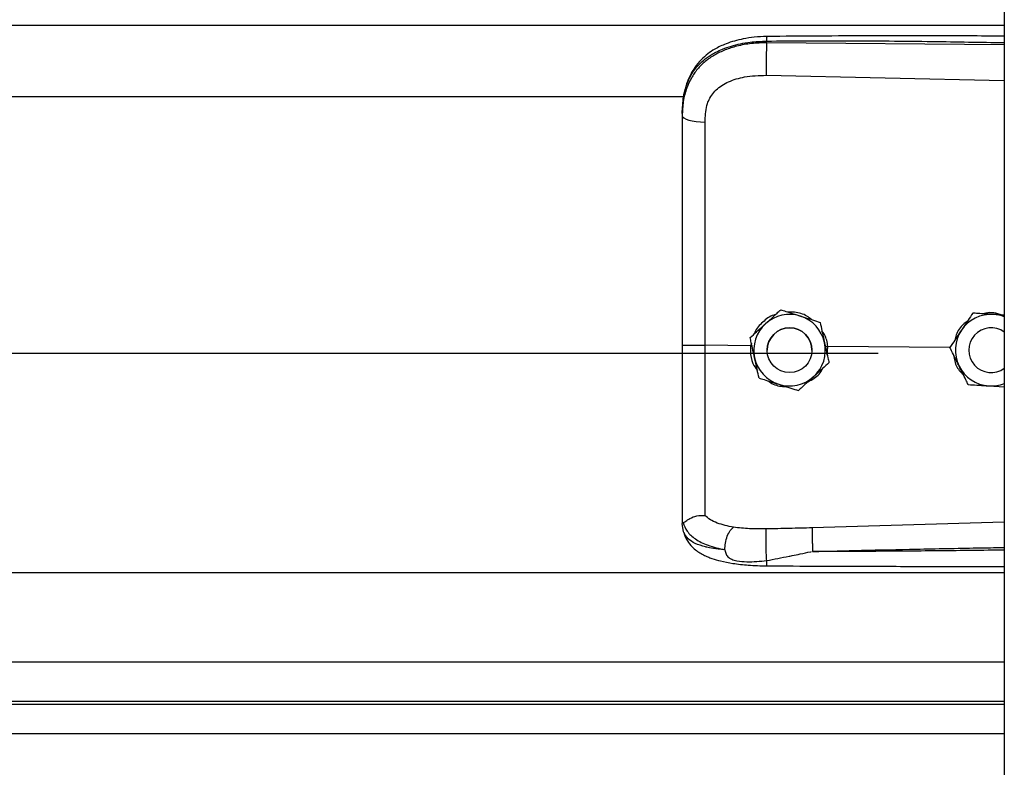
# Model space of a CAD drawing. Header units: inches. Extents: x 170 to 284, y 215 to 248.
# Tile 892 of 1056: x 230.96 to 231.196, y 242.84 to 243.019. Entities that reach past the tile are written whole.
import ezdxf

# ---------------------------------------------------------------- set-up
doc = ezdxf.new("R2010")
doc.units = ezdxf.units.IN
doc.header["$LTSCALE"] = 0.25
doc.header["$MEASUREMENT"] = 0
doc.layers.add('LH TOP OF HOOD', color=7, linetype='Continuous')

msp = doc.modelspace()

# ---------------------------------------------------------------- linework, layer by layer
at = {"layer": 'LH TOP OF HOOD'}
for p, q in [((231.1959333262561, 244.0215643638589), (231.195933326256, 239.8211148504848)), ((227.163613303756, 243.0179460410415), (231.1959333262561, 243.0179460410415)), ((231.1390860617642, 243.0137343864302), (231.1390860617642, 243.0141457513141)), ((231.195933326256, 243.0131976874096), (231.1390860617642, 243.0137343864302)), ((231.1389900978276, 243.0059455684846), (231.195933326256, 243.0047360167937)), ((227.2401614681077, 243.000870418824), (231.119382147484, 243.000870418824)), ((231.118890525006, 242.9968111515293), (231.118890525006, 242.9963228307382)), ((231.142461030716, 242.9498792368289), (231.142461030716, 242.9498775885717)), ((231.1884045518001, 242.9490828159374), (231.1884045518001, 242.9490844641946)), ((231.1894534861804, 242.9490166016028), (231.1884045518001, 242.9490844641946)), ((231.1518791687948, 242.9468785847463), (231.1518791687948, 242.9468769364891)), ((231.1351533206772, 242.9432232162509), (231.1351533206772, 242.9432215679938)), ((231.1352617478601, 242.9412879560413), (231.1243481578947, 242.9413924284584)), ((231.135447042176, 242.941877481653), (231.1352617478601, 242.9412879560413)), ((231.1352617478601, 242.9412879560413), (231.1352639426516, 242.941287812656)), ((231.1536994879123, 242.9411113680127), (231.1531514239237, 242.9410573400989)), ((231.1536023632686, 242.9389938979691), (231.1536994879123, 242.9411113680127)), ((231.1536994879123, 242.9411113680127), (231.153701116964, 242.941111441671)), ((231.1829331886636, 242.940831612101), (231.153701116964, 242.941111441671)), ((231.1829192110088, 242.9408599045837), (231.1829192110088, 242.9408615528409)), ((227.193781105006, 242.9394779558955), (231.165765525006, 242.9394779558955)), ((231.1392212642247, 242.9402206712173), (231.1392212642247, 242.9402198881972)), ((231.1499216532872, 242.9402198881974), (231.1499216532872, 242.9402206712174)), ((231.1874329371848, 242.9402206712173), (231.1874329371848, 242.9402198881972)), ((231.1539895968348, 242.9372219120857), (231.1539895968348, 242.9372202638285)), ((231.1922297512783, 242.9316782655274), (231.195933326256, 242.9314384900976)), ((231.118890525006, 242.8992697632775), (231.118890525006, 242.8987409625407)), ((231.1192302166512, 242.896755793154), (231.118890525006, 242.8987409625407)), ((231.195933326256, 242.8990643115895), (231.1499976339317, 242.8977325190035)), ((227.163613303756, 242.8870924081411), (231.1959333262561, 242.8870924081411)), ((227.163613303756, 242.8657134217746), (231.1959333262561, 242.8657134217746)), ((231.1959333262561, 242.8562281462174), (227.163613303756, 242.8562281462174)), ((227.163613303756, 242.8555887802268), (231.1959333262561, 242.8555887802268)), ((227.163613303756, 242.8485706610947), (231.1959333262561, 242.8485706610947))]:
    msp.add_line(p, q, dxfattribs=at)
at = {"layer": 'LH TOP OF HOOD', "flags": 128}
msp.add_lwpolyline([(231.118890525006, 242.9963228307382), (231.1189944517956, 242.9960270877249), (231.1193024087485, 242.9957422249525), (231.119803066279, 242.995478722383), (231.1204780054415, 242.9952462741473), (231.121302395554, 242.9950534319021), (231.1222459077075, 242.9949072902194), (231.1232738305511, 242.9948132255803), (231.124348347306, 242.9947746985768)], dxfattribs=at)
at = {"layer": 'LH TOP OF HOOD'}
msp.add_circle((231.1445714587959, 242.9402198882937), 0.005350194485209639, dxfattribs=at)
for centre, radius, start, end in [((231.1445714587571, 242.9402206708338), 0.008560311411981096, 72.32793711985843, 132.3279357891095), ((231.1445714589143, 242.9402206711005), 0.008560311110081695, 12.32793744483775, 72.32793758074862), ((231.192783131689, 242.9402206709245), 0.008560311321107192, 86.29353550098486, 146.2935346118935), ((231.1927831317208, 242.9402206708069), 0.008560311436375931, 68.40767565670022, 86.29353576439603), ((231.1445714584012, 242.9402206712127), 0.008560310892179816, 132.3279357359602, 192.3279369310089), ((231.144571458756, 242.9402206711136), 0.005350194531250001, 1.112064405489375e-06, 179.9999988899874), ((231.1927831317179, 242.9402198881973), 0.005350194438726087, 53.92810057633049, 306.0718994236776), ((231.192783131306, 242.9402206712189), 0.008560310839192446, 146.2935348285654, 206.2935362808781), ((231.1445714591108, 242.940220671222), 0.008560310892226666, 312.3279357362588, 12.32793693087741), ((231.1445714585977, 242.9402206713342), 0.008560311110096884, 192.3279374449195, 252.3279375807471), ((231.1927831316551, 242.9402206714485), 0.008560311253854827, 206.293536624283, 266.2935360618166), ((231.1445714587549, 242.9402206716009), 0.008560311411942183, 252.3279371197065, 312.3279357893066), ((231.1927831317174, 242.9402206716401), 0.008560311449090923, 266.2935357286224, 291.592324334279)]:
    msp.add_arc(centre, radius, start, end, dxfattribs=at)
for points, knots in [([(231.118890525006, 242.9968111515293), (231.118953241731, 242.9981676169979), (231.1190716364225, 243.000728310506), (231.1200411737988, 243.0042192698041), (231.1213304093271, 243.0066312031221), (231.1226942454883, 243.0083339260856), (231.1237772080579, 243.009377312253), (231.1248361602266, 243.0102058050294), (231.1258256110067, 243.0108657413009), (231.1270599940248, 243.011560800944), (231.1286540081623, 243.0122865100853), (231.1313177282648, 243.0131945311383), (231.1348528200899, 243.0139544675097), (231.1377593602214, 243.014085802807), (231.1390860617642, 243.0141457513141)], [0, 0, 0, 0, 0.1307156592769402, 0.2467609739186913, 0.3577928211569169, 0.4170971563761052, 0.4791482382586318, 0.5177152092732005, 0.5590896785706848, 0.6032945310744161, 0.663348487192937, 0.7353692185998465, 0.8792082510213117, 1, 1, 1, 1]), ([(231.1390860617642, 243.0137343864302), (231.1378701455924, 243.0137011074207), (231.135438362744, 243.0136345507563), (231.1320975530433, 243.0130127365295), (231.1291397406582, 243.0120705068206), (231.1265971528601, 243.0108528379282), (231.1243656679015, 243.0093074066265), (231.1224940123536, 243.0074662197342), (231.121013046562, 243.0053359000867), (231.1198374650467, 243.002766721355), (231.1190446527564, 242.9997148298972), (231.1189419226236, 242.9974539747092), (231.118890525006, 242.9963228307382)], [0, 0, 0, 0, 0.1111703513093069, 0.2223361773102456, 0.3162781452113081, 0.4102081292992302, 0.5024030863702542, 0.5945790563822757, 0.6845432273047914, 0.7745043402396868, 0.8871807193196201, 0.9999999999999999, 0.9999999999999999, 0.9999999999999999, 0.9999999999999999]), ([(231.1391046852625, 243.0152378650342), (231.1381060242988, 243.0151993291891), (231.1362142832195, 243.0151263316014), (231.1329052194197, 243.0145979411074), (231.1296777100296, 243.0137039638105), (231.126930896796, 243.0123997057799), (231.1249450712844, 243.0110770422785), (231.123303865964, 243.0096315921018), (231.1219887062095, 243.008043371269), (231.1209135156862, 243.0062907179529), (231.1200562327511, 243.0043809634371), (231.1193113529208, 243.0018623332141), (231.1190959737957, 242.9999246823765), (231.1189769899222, 242.9988542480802)], [0, 0, 0, 0, 0.0977474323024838, 0.1851607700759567, 0.330612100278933, 0.436467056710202, 0.5083182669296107, 0.5850061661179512, 0.6719760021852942, 0.7307948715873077, 0.8036787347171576, 0.8915444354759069, 1, 1, 1, 1]), ([(231.1390860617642, 243.0137343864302), (231.1390643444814, 243.0131585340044), (231.1390192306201, 243.0119623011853), (231.1389782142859, 243.009737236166), (231.1389649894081, 243.0075598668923), (231.1389819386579, 243.0064701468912), (231.1389900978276, 243.0059455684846)], [0, 0, 0, 0, 0.2406941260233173, 0.4999999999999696, 0.7593058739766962, 1, 1, 1, 1]), ([(231.139104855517, 243.0152219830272), (231.1391036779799, 243.0152260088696), (231.139099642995, 243.015239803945), (231.1390944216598, 243.0151248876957), (231.1390878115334, 243.0148320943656), (231.1390867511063, 243.0144161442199), (231.1390860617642, 243.0141457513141)], [0, 0, 0, 0, 0.09787641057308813, 0.3353863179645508, 0.5679606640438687, 1, 1, 1, 1]), ([(231.1390860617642, 243.0141457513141), (231.1453919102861, 243.0141850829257), (231.1586309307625, 243.0142676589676), (231.1775805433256, 243.0140864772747), (231.1902210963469, 243.0138654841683), (231.195933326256, 243.0137656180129)], [0, 0, 0, 0, 0.332670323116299, 0.6984356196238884, 1, 1, 1, 1]), ([(231.195933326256, 243.0153208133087), (231.1930341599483, 243.0153355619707), (231.1824062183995, 243.0153896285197), (231.1634627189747, 243.0154262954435), (231.1474194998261, 243.0153021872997), (231.1391046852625, 243.0152378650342)], [0, 0, 0, 0, 0.1530455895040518, 0.5610439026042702, 1, 1, 1, 1]), ([(231.1247739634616, 242.9987080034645), (231.1247739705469, 242.9987080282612), (231.1248765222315, 242.9990669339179), (231.1253717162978, 243.0004731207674), (231.1269077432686, 243.0026758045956), (231.1299747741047, 243.0045790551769), (231.1340909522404, 243.005790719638), (231.1372437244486, 243.005890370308), (231.1389900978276, 243.0059455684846)], [0, 0, 0, 0, 4.497367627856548e-06, 0.06509473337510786, 0.261670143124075, 0.475310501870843, 0.7093656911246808, 1, 1, 1, 1]), ([(231.124348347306, 242.9947746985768), (231.1244183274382, 242.9960993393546), (231.1244883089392, 242.9974240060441), (231.1247739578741, 242.9987079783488), (231.1247739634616, 242.9987080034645)], [0, 0, 0, 0, 0.9999804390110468, 0.9999999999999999, 0.9999999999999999, 0.9999999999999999, 0.9999999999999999]), ([(231.118890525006, 242.9963228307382), (231.118890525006, 242.9926926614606), (231.118890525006, 242.9854217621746), (231.118890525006, 242.974341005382), (231.118890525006, 242.9631584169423), (231.118890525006, 242.9521897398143), (231.118890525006, 242.9449419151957), (231.118890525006, 242.9414621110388)], [0, 0, 0, 0, 0.2027568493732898, 0.4061035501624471, 0.6088604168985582, 0.8122072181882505, 1, 1, 1, 1]), ([(231.1243481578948, 242.9413924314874), (231.1243481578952, 242.9413924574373), (231.1243482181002, 242.9447787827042), (231.1243483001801, 242.951825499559), (231.12434834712, 242.9624986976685), (231.1243483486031, 242.9733747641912), (231.1243483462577, 242.9841620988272), (231.1243483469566, 242.9912371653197), (231.124348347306, 242.9947746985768)], [0, 0, 0, 0, 1.439079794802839e-06, 0.1877923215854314, 0.3908439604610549, 0.59389561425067, 0.7969478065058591, 1, 1, 1, 1]), ([(231.1411817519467, 242.9487141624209), (231.1410465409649, 242.9486840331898), (231.1398947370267, 242.9484273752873), (231.1381374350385, 242.9469685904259), (231.136518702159, 242.9453589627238), (231.1361908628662, 242.944250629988), (231.1361575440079, 242.9441379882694)], [0, 0, 0, 0, 0.05931474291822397, 0.5052766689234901, 0.9497204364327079, 1, 1, 1, 1]), ([(231.1388071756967, 242.9465514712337), (231.1397477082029, 242.9474080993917), (231.1410021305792, 242.9485506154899), (231.1421690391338, 242.949613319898), (231.142461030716, 242.9498792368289)], [0, 0, 0, 0, 0.7497733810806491, 1, 1, 1, 1]), ([(231.1388071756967, 242.946549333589), (231.1397477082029, 242.9474060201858), (231.1410021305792, 242.948548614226), (231.1421690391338, 242.9496116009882), (231.142461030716, 242.9498775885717)], [0, 0, 0, 0, 0.7497733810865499, 1, 1, 1, 1]), ([(231.142461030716, 242.9498792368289), (231.1428587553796, 242.9497525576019), (231.1443635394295, 242.9492732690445), (231.1459805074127, 242.9487581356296), (231.1471700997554, 242.9483791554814)], [0, 0, 0, 0, 0.264306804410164, 0.9999999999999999, 0.9999999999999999, 0.9999999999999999, 0.9999999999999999]), ([(231.142461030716, 242.9498775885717), (231.1428587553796, 242.9497508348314), (231.1443635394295, 242.9492712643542), (231.1459805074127, 242.9487560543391), (231.1471700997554, 242.9483770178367)], [0, 0, 0, 0, 0.2643068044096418, 1, 1, 1, 1]), ([(231.1498315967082, 242.9475310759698), (231.1494748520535, 242.9478211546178), (231.1483112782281, 242.9487672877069), (231.1462597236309, 242.9493347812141), (231.1446901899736, 242.9493385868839), (231.1441542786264, 242.9493398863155)], [0, 0, 0, 0, 0.2255168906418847, 0.7355556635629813, 1, 1, 1, 1]), ([(231.1471700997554, 242.9483791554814), (231.1473564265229, 242.9483197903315), (231.1488137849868, 242.9478554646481), (231.1504118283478, 242.9473462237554), (231.1517362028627, 242.9469241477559), (231.1518791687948, 242.9468785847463)], [0, 0, 0, 0, 0.1156468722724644, 0.90453427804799, 1, 1, 1, 1]), ([(231.1471700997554, 242.9483770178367), (231.1473564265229, 242.9483176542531), (231.1488137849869, 242.9478533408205), (231.1504118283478, 242.9473442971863), (231.1517362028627, 242.9469224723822), (231.1518791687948, 242.9468769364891)], [0, 0, 0, 0, 0.1156468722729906, 0.9045342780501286, 1, 1, 1, 1]), ([(231.1884045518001, 242.9490844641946), (231.1880247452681, 242.948515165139), (231.1872561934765, 242.9473631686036), (231.1863200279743, 242.9459598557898), (231.1857840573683, 242.9451564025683), (231.1856618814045, 242.9449732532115)], [0, 0, 0, 0, 0.4299704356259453, 0.8700602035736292, 0.9999999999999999, 0.9999999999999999, 0.9999999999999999, 0.9999999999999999]), ([(231.1884045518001, 242.9490828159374), (231.1880247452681, 242.9485134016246), (231.1872561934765, 242.9473611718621), (231.1863200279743, 242.9459577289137), (231.1857840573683, 242.9451542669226), (231.1856618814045, 242.9449711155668)], [0, 0, 0, 0, 0.429970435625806, 0.8700602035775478, 0.9999999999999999, 0.9999999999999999, 0.9999999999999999, 0.9999999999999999]), ([(231.1933365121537, 242.9487630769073), (231.192066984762, 242.9488453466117), (231.1903737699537, 242.9489550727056), (231.1887986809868, 242.949057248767), (231.1884045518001, 242.9490828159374)], [0, 0, 0, 0, 0.749773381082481, 1, 1, 1, 1]), ([(231.1954080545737, 242.9486309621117), (231.1947471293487, 242.9488310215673), (231.1934767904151, 242.9492155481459), (231.1919135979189, 242.949240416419), (231.1911336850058, 242.9489782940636), (231.1909578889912, 242.9489192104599)], [0, 0, 0, 0, 0.4565421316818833, 0.8775020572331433, 0.9999999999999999, 0.9999999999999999, 0.9999999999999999, 0.9999999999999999]), ([(231.195933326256, 242.9485949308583), (231.1952903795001, 242.9486365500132), (231.1944315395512, 242.9486921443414), (231.1935564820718, 242.9487488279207), (231.1933365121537, 242.9487630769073)], [0, 0, 0, 0, 0.7486223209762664, 1, 1, 1, 1]), ([(231.1351533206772, 242.9432232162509), (231.1356593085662, 242.9436841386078), (231.1366831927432, 242.9446168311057), (231.1379303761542, 242.945752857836), (231.1386444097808, 242.9464032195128), (231.1388071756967, 242.9465514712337)], [0, 0, 0, 0, 0.4299704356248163, 0.870060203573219, 0.9999999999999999, 0.9999999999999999, 0.9999999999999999, 0.9999999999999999]), ([(231.1351533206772, 242.9432215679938), (231.1356593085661, 242.9436823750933), (231.1366831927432, 242.9446148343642), (231.1379303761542, 242.9457507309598), (231.1386444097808, 242.9464010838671), (231.1388071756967, 242.946549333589)], [0, 0, 0, 0, 0.4299704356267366, 0.8700602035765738, 1, 1, 1, 1]), ([(231.1518791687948, 242.9468785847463), (231.1520252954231, 242.9462100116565), (231.1523209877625, 242.9448571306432), (231.1526811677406, 242.9432091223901), (231.1528873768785, 242.9422655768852), (231.1529343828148, 242.9420504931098)], [0, 0, 0, 0, 0.4299704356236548, 0.870060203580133, 0.9999999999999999, 0.9999999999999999, 0.9999999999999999, 0.9999999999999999]), ([(231.1518791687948, 242.9468769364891), (231.1520252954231, 242.946208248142), (231.1523209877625, 242.9448551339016), (231.1526811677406, 242.943206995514), (231.1528873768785, 242.9422634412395), (231.1529343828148, 242.942048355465)], [0, 0, 0, 0, 0.4299704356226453, 0.8700602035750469, 0.9999999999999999, 0.9999999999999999, 0.9999999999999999, 0.9999999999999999]), ([(231.1870625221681, 242.947072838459), (231.1867429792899, 242.9468548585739), (231.1855895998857, 242.9460680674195), (231.1844962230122, 242.9444674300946), (231.1841983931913, 242.9430627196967), (231.1841102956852, 242.9426472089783)], [0, 0, 0, 0, 0.2125142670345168, 0.7670631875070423, 1, 1, 1, 1]), ([(231.1362085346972, 242.9383929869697), (231.1359369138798, 242.9396358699), (231.1355746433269, 242.9412935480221), (231.1352376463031, 242.9428356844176), (231.1351533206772, 242.9432215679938)], [0, 0, 0, 0, 0.7497733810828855, 0.9999999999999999, 0.9999999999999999, 0.9999999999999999, 0.9999999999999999]), ([(231.153701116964, 242.941111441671), (231.1537011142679, 242.9411114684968), (231.1536030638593, 242.9420870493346), (231.153343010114, 242.9434792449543), (231.1525385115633, 242.9445686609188), (231.1523190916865, 242.9448657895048)], [0, 0, 0, 0, 1.999769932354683e-05, 0.7272642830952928, 1, 1, 1, 1]), ([(231.1856618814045, 242.9449732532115), (231.1849558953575, 242.9439149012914), (231.1840142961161, 242.9425033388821), (231.1831383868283, 242.9411901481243), (231.1829192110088, 242.9408615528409)], [0, 0, 0, 0, 0.7497733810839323, 1, 1, 1, 1]), ([(231.1856618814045, 242.9449711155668), (231.1849558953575, 242.9439128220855), (231.184014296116, 242.9425013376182), (231.1831383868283, 242.9411884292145), (231.1829192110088, 242.9408599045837)], [0, 0, 0, 0, 0.7497733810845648, 1, 1, 1, 1]), ([(231.118890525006, 242.9414621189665), (231.118890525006, 242.9384248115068), (231.118890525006, 242.9322493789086), (231.118890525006, 242.9234624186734), (231.118890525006, 242.9152958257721), (231.118890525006, 242.9087157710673), (231.118890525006, 242.9033310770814), (231.118890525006, 242.9006305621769), (231.118890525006, 242.8992697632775)], [0, 0, 0, 0, 0.1870908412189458, 0.3803918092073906, 0.5558755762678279, 0.7364481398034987, 0.8671952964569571, 1, 1, 1, 1]), ([(231.1243483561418, 242.9007018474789), (231.1243483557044, 242.9009645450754), (231.1243483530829, 242.9025390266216), (231.1243483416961, 242.9059704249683), (231.1243482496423, 242.91157175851), (231.1243479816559, 242.9180115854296), (231.1243476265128, 242.9252376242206), (231.1243473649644, 242.9331124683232), (231.1243474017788, 242.9386404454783), (231.1243474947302, 242.9413924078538), (231.1243474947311, 242.9413924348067)], [0, 0, 0, 0, 0.03155846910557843, 0.1891461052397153, 0.3467338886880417, 0.50432776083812, 0.6619226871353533, 0.8309600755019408, 0.9999983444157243, 1, 1, 1, 1]), ([(231.1352639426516, 242.941287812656), (231.1352301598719, 242.9408339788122), (231.1351234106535, 242.9393999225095), (231.1355400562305, 242.9372374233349), (231.1364915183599, 242.9358810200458), (231.1368779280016, 242.9353301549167)], [0, 0, 0, 0, 0.2156616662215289, 0.6814629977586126, 1, 1, 1, 1]), ([(231.1529343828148, 242.9420504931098), (231.1532060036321, 242.9408076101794), (231.1535682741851, 242.9391499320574), (231.1539052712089, 242.9376077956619), (231.1539895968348, 242.9372219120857)], [0, 0, 0, 0, 0.7497733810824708, 1, 1, 1, 1]), ([(231.1529343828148, 242.942048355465), (231.1532060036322, 242.9408055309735), (231.1535682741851, 242.9391479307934), (231.1539052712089, 242.9376060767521), (231.1539895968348, 242.9372202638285)], [0, 0, 0, 0, 0.7497733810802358, 1, 1, 1, 1]), ([(231.1851085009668, 242.9364287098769), (231.185021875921, 242.9366040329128), (231.1843443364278, 242.9379753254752), (231.1836013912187, 242.9394790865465), (231.1829856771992, 242.9407253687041), (231.1829192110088, 242.9408599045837)], [0, 0, 0, 0, 0.1156468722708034, 0.9045342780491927, 1, 1, 1, 1]), ([(231.1372637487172, 242.9335648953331), (231.1371176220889, 242.934233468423), (231.1368219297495, 242.9355863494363), (231.1364617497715, 242.9372343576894), (231.1362555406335, 242.9381779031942), (231.1362085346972, 242.9383929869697)], [0, 0, 0, 0, 0.4299704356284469, 0.8700602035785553, 0.9999999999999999, 0.9999999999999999, 0.9999999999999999, 0.9999999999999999]), ([(231.1838551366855, 242.9389655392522), (231.1839036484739, 242.9385036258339), (231.1840502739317, 242.9371075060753), (231.1848959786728, 242.935510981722), (231.185830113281, 242.9347025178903), (231.1860595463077, 242.9345039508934)], [0, 0, 0, 0, 0.2716700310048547, 0.8211147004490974, 0.9999999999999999, 0.9999999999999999, 0.9999999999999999, 0.9999999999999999]), ([(231.1539895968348, 242.9372202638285), (231.1534836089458, 242.9367593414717), (231.1524597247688, 242.9358266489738), (231.1512125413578, 242.9346906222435), (231.1504985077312, 242.9340402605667), (231.1503357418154, 242.9338920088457)], [0, 0, 0, 0, 0.4299704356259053, 0.8700602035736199, 0.9999999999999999, 0.9999999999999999, 0.9999999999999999, 0.9999999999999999]), ([(231.1872977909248, 242.9319980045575), (231.1871128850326, 242.9323722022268), (231.1864132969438, 242.9337879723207), (231.1856615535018, 242.9353094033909), (231.1851085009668, 242.9364287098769)], [0, 0, 0, 0, 0.2643068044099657, 1, 1, 1, 1]), ([(231.1503357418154, 242.9338920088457), (231.149395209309, 242.9330353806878), (231.1481407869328, 242.9318928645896), (231.1469738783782, 242.9308301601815), (231.146681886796, 242.9305642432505)], [0, 0, 0, 0, 0.749773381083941, 0.9999999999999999, 0.9999999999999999, 0.9999999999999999, 0.9999999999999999]), ([(231.1489787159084, 242.9326560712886), (231.1494874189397, 242.9329181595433), (231.150893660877, 242.9336426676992), (231.1521341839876, 242.9348740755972), (231.1525134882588, 242.935853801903), (231.1525265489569, 242.9358875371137)], [0, 0, 0, 0, 0.3536960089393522, 0.9777456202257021, 1, 1, 1, 1]), ([(231.1372637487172, 242.9335648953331), (231.1376614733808, 242.9334381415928), (231.1391662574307, 242.9329585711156), (231.1407832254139, 242.9324433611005), (231.1419728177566, 242.9320643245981)], [0, 0, 0, 0, 0.2643068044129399, 1, 1, 1, 1]), ([(231.1394223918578, 242.9328770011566), (231.1395017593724, 242.932810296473), (231.1403748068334, 242.9320765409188), (231.1419449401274, 242.9315974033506), (231.1433794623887, 242.9315129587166), (231.1437770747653, 242.9314895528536)], [0, 0, 0, 0, 0.0674096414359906, 0.7415101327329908, 1, 1, 1, 1]), ([(231.1419728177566, 242.9320643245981), (231.1421591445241, 242.9320049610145), (231.143616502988, 242.9315406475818), (231.145214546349, 242.9310316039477), (231.1465389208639, 242.9306097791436), (231.146681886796, 242.9305642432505)], [0, 0, 0, 0, 0.1156468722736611, 0.9045342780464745, 0.9999999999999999, 0.9999999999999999, 0.9999999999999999, 0.9999999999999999]), ([(231.1872977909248, 242.9319980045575), (231.187980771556, 242.9319537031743), (231.1893628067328, 242.931864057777), (231.1910462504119, 242.9317549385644), (231.192010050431, 242.9316924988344), (231.1922297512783, 242.9316782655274)], [0, 0, 0, 0, 0.4299704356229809, 0.8700602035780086, 1, 1, 1, 1]), ([(231.1190875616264, 242.8990194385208), (231.1191366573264, 242.8990109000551), (231.1192374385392, 242.898993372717), (231.1195291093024, 242.8991796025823), (231.1199945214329, 242.899510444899), (231.1208707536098, 242.9000905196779), (231.1223499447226, 242.9007086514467), (231.1236907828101, 242.9007047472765), (231.124348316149, 242.9007028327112)], [0, 0, 0, 0, 0.1136768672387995, 0.2333502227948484, 0.3620694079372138, 0.5019163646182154, 0.7557448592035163, 1, 1, 1, 1]), ([(231.1311825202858, 242.8978778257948), (231.1298089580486, 242.8981656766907), (231.1277245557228, 242.8986024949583), (231.1255487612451, 242.8996432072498), (231.1247497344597, 242.9003485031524), (231.1243483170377, 242.9007028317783)], [0, 0, 0, 0, 0.4901989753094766, 0.743884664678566, 1, 1, 1, 1]), ([(231.118890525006, 242.8992697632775), (231.1188905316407, 242.8992684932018), (231.118890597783, 242.8992558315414), (231.1188977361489, 242.8991516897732), (231.1189961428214, 242.8990733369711), (231.1190838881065, 242.8990034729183)], [0, 0, 0, 0, 0.01193493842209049, 0.1189819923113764, 1, 1, 1, 1]), ([(231.1190833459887, 242.8990192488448), (231.1193589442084, 242.8982972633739), (231.1199250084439, 242.8968143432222), (231.121977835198, 242.8949810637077), (231.1249660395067, 242.8934230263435), (231.1276931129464, 242.8927998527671), (231.1290929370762, 242.8924799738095)], [0, 0, 0, 0, 0.2305257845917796, 0.4734878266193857, 0.7297379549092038, 1, 1, 1, 1]), ([(231.1290918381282, 242.8924782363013), (231.1285455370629, 242.8925353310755), (231.1272405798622, 242.8926717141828), (231.1258418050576, 242.8928998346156), (231.1248868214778, 242.8930937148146), (231.1236534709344, 242.893371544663), (231.1219671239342, 242.8939377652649), (231.1201473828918, 242.8950632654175), (231.1195418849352, 242.8961806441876), (231.1192302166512, 242.896755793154)], [0, 0, 0, 0, 0.1091879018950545, 0.2608187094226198, 0.3077983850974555, 0.3355235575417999, 0.5627886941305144, 0.7749539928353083, 0.9999999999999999, 0.9999999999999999, 0.9999999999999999, 0.9999999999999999]), ([(231.1192471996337, 242.8967097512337), (231.1194361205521, 242.8961228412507), (231.1197908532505, 242.8950208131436), (231.1208039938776, 242.8936023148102), (231.1219330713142, 242.8925263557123), (231.123080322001, 242.8917295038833), (231.1241275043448, 242.8911730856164), (231.1250704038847, 242.8907609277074), (231.1263158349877, 242.8902945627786), (231.1282607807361, 242.8897340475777), (231.1311398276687, 242.8891725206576), (231.13487347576, 242.8887502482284), (231.1376548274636, 242.8886828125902), (231.1391430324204, 242.8886467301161)], [0, 0, 0, 0, 0.098431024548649, 0.1848217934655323, 0.2573083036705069, 0.3158871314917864, 0.3722739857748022, 0.4121400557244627, 0.4615923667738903, 0.5575876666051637, 0.6828759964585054, 0.8303179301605, 1, 1, 1, 1]), ([(231.1290929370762, 242.8924799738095), (231.1291179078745, 242.8930102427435), (231.1291697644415, 242.8941114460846), (231.1296456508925, 242.8957732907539), (231.1303497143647, 242.8971595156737), (231.130911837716, 242.8976443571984), (231.1311825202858, 242.8978778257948)], [0, 0, 0, 0, 0.2407679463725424, 0.5000000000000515, 0.7592320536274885, 1, 1, 1, 1]), ([(231.1390119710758, 242.8974703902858), (231.1376599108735, 242.8974631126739), (231.134957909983, 242.8974485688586), (231.1324512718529, 242.8977330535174), (231.1311989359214, 242.8978751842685)], [0, 0, 0, 0, 0.5003922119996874, 1, 1, 1, 1]), ([(231.1390973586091, 242.8898999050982), (231.139081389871, 242.8901404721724), (231.13904770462, 242.8906479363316), (231.1390028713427, 242.8916580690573), (231.1389658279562, 242.8928455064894), (231.138943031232, 242.8941174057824), (231.138937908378, 242.8953208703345), (231.138950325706, 242.8963167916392), (231.1389754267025, 242.8970561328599), (231.1390002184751, 242.8973371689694), (231.1390119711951, 242.8974703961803)], [0, 0, 0, 0, 0.1098512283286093, 0.2317256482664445, 0.3631776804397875, 0.500000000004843, 0.63682231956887, 0.7682743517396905, 0.8901487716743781, 1, 1, 1, 1]), ([(231.1499976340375, 242.8977325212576), (231.1481664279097, 242.897684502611), (231.1445038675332, 242.8975884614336), (231.1408426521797, 242.8975097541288), (231.1390119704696, 242.8974703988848)], [0, 0, 0, 0, 0.4999797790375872, 1, 1, 1, 1]), ([(231.1499974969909, 242.8977325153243), (231.1499900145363, 242.8974936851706), (231.1499785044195, 242.8971262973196), (231.1499797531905, 242.8962644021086), (231.1499871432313, 242.8954896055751), (231.1500015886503, 242.8946291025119), (231.1500273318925, 242.893469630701), (231.1500550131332, 242.8926262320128), (231.1500730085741, 242.8920779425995)], [0, 0, 0, 0, 0.2394508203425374, 0.3683426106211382, 0.4999696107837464, 0.6316010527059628, 0.7605056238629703, 0.9999999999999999, 0.9999999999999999, 0.9999999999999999, 0.9999999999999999]), ([(231.1290920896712, 242.8924750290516), (231.1291666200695, 242.8921047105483), (231.1292705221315, 242.8915884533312), (231.1296422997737, 242.8909910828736), (231.1300629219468, 242.8905581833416), (231.130866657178, 242.8901136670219), (231.132343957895, 242.889752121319), (231.1351048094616, 242.8895119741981), (231.1375015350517, 242.8897448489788), (231.1390973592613, 242.8898999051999)], [0, 0, 0, 0, 0.100126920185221, 0.1395859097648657, 0.1897135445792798, 0.2582342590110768, 0.3697357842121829, 0.5803479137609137, 1, 1, 1, 1]), ([(231.1390973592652, 242.8898999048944), (231.1408767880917, 242.890246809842), (231.1426643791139, 242.890595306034), (231.1444823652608, 242.8909626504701), (231.1445533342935, 242.8909769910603), (231.1447884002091, 242.8910244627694), (231.1456566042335, 242.8912009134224), (231.1472969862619, 242.891516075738), (231.1488296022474, 242.8918794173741), (231.1497286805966, 242.8920393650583), (231.1498057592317, 242.8920530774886)], [0, 0, 0, 0, 0.5022751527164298, 0.5045790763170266, 0.5086566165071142, 0.5221306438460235, 0.5703313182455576, 0.7514263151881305, 0.9786895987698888, 1, 1, 1, 1]), ([(231.1500732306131, 242.8920755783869), (231.1539732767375, 242.8921748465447), (231.1622433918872, 242.8923853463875), (231.1753553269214, 242.892667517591), (231.1863032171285, 242.8928800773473), (231.1933193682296, 242.8930081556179), (231.1954943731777, 242.8930461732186), (231.195933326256, 242.8930538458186)], [0, 0, 0, 0, 0.2551597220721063, 0.5410705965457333, 0.8577348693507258, 0.9712884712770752, 1, 1, 1, 1]), ([(231.195933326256, 242.8924087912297), (231.1933356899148, 242.8923768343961), (231.1882696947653, 242.8923145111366), (231.1807055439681, 242.8922336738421), (231.1730533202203, 242.8921644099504), (231.16529531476, 242.8921128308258), (231.1575727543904, 242.8920797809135), (231.1525358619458, 242.8920769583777), (231.150073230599, 242.8920755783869)], [0, 0, 0, 0, 0.1699411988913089, 0.3314248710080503, 0.494842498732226, 0.6705311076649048, 0.8389164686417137, 1, 1, 1, 1]), ([(231.1391431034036, 242.8886686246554), (231.1391424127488, 242.8886617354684), (231.1391358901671, 242.8885966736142), (231.13912498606, 242.8887863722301), (231.1391108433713, 242.8891132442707), (231.1391021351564, 242.8895457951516), (231.1390982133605, 242.8898365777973), (231.1390973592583, 242.8898999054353)], [0, 0, 0, 0, 0.03436729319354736, 0.324566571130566, 0.6210149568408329, 0.9174633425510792, 1, 1, 1, 1]), ([(231.1391430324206, 242.888646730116), (231.1433382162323, 242.8886251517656), (231.152313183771, 242.8885789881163), (231.1666555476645, 242.8885374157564), (231.1813905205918, 242.888513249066), (231.1913453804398, 242.8885097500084), (231.195933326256, 242.8885081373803)], [0, 0, 0, 0, 0.2216322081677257, 0.4741489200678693, 0.7576483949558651, 1, 1, 1, 1])]:
    msp.add_open_spline(points, degree=3, knots=knots, dxfattribs=at)
msp.add_open_spline([(231.1188905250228, 242.941462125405), (231.1189716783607, 242.9414531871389), (231.1191339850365, 242.9414353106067), (231.1203867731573, 242.9414125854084), (231.122184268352, 242.9413963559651), (231.1236264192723, 242.9413937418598), (231.1243474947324, 242.9413924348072)], degree=3, dxfattribs=at)

doc.saveas('drawing.dxf')
